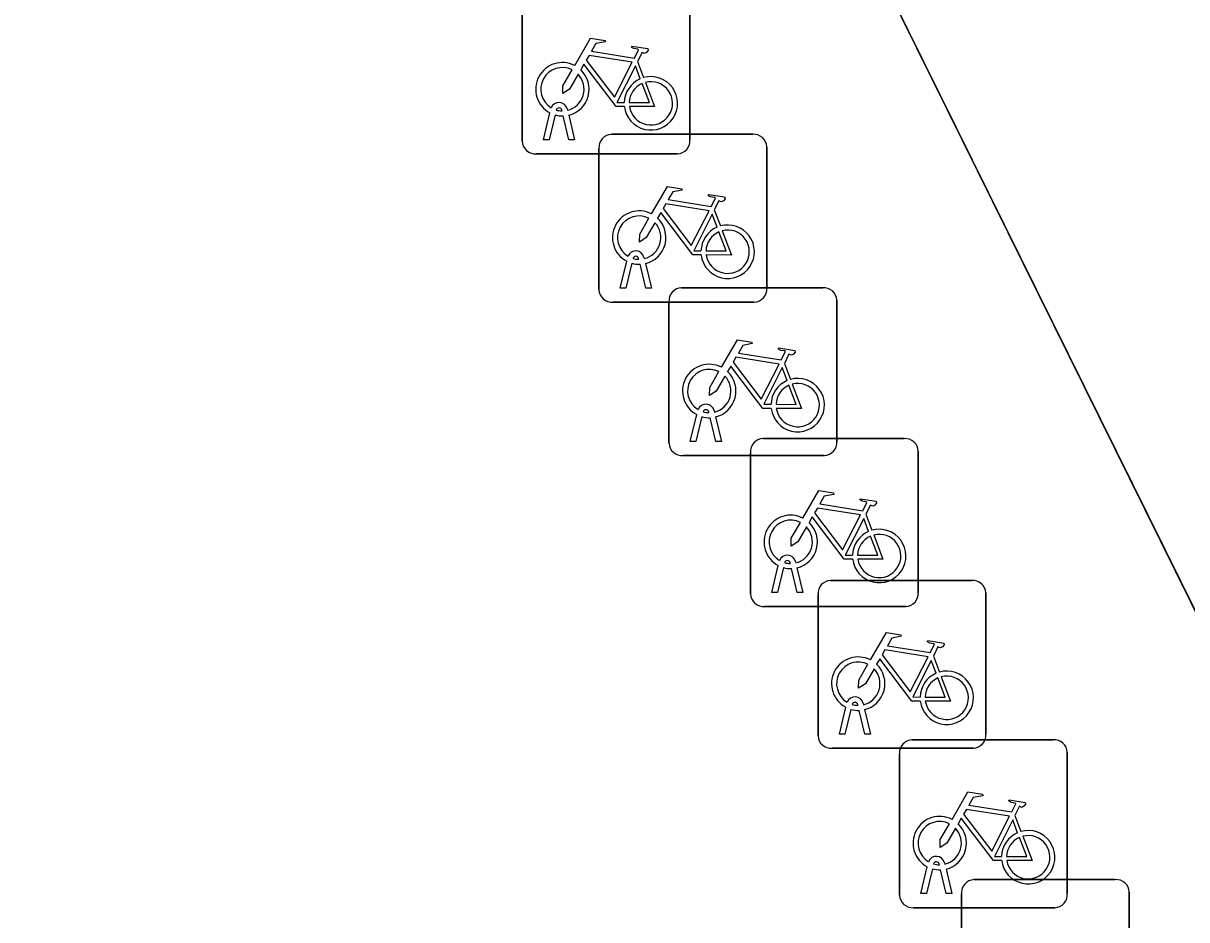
# Model space of a CAD drawing. Extents: x 162172 to 163187, y 382874 to 383685.
# Drawn here: x 163026.8 to 163033.72, y 383567.39 to 383572.73 of the extents above; entities that cross this region are included whole.
import ezdxf

# ---------------------------------------------------------------- set-up
doc = ezdxf.new("R2010")
doc.units = 0
for name, color, linetype in [('IMGEO_Fietsenrek', 7, 'Continuous'), ('IMGEO_Pand', 7, 'Continuous'), ('IMGEO_Voetgangersgebied_open', 7, 'Continuous')]:
    doc.layers.add(name, color=color, linetype=linetype)

msp = doc.modelspace()

# ---------------------------------------------------------------- linework, layer by layer
at = {"layer": 'IMGEO_Fietsenrek'}
for p, q in [((163030.7645, 383572.8771), (163030.7645, 383572.0362)), ((163030.7645, 383572.0362), (163030.7645, 383572.8771)), ((163029.7655, 383572.0269), (163029.7655, 383572.8678)), ((163029.7655, 383572.8678), (163029.7655, 383572.0269)), ((163030.4522, 383572.5012), (163030.4885, 383572.406)), ((163029.8925, 383572.0363), (163029.9308, 383572.1963)), ((163029.9612, 383572.1841), (163029.9259, 383572.0363)), ((163030.0029, 383572.2079), (163030.0019, 383572.2122)), ((163030.044, 383572.0363), (163030.0101, 383572.178)), ((163030.0336, 383572.2194), (163030.0354, 383572.2115)), ((163030.0424, 383572.1823), (163030.0774, 383572.0363)), ((163030.2969, 383572.0685), (163031.1378, 383572.0685)), ((163031.1378, 383572.0685), (163030.2969, 383572.0685)), ((163029.9259, 383572.0363), (163029.8925, 383572.0363)), ((163030.0774, 383572.0363), (163030.044, 383572.0363)), ((163030.2225, 383571.1439), (163030.2225, 383571.9848)), ((163030.2225, 383571.9848), (163030.2225, 383571.1439)), ((163031.2215, 383571.9941), (163031.2215, 383571.1532)), ((163031.2215, 383571.1532), (163031.2215, 383571.9941)), ((163030.6901, 383571.9525), (163029.8492, 383571.9525)), ((163029.8492, 383571.9525), (163030.6901, 383571.9525)), ((163030.9092, 383571.6182), (163030.9455, 383571.523)), ((163030.3495, 383571.1533), (163030.3878, 383571.3133)), ((163030.4182, 383571.3011), (163030.3829, 383571.1533)), ((163030.4599, 383571.3249), (163030.4589, 383571.3292)), ((163030.501, 383571.1533), (163030.4671, 383571.295)), ((163030.4906, 383571.3364), (163030.4924, 383571.3285)), ((163030.4994, 383571.2993), (163030.5344, 383571.1533)), ((163030.3829, 383571.1533), (163030.3495, 383571.1533)), ((163030.5344, 383571.1533), (163030.501, 383571.1533)), ((163030.7139, 383571.1555), (163031.5548, 383571.1555)), ((163031.5548, 383571.1555), (163030.7139, 383571.1555)), ((163031.1471, 383571.0695), (163030.3062, 383571.0695)), ((163030.3062, 383571.0695), (163031.1471, 383571.0695)), ((163030.6395, 383570.2309), (163030.6395, 383571.0718)), ((163030.6395, 383571.0718), (163030.6395, 383570.2309)), ((163031.6385, 383571.0811), (163031.6385, 383570.2402)), ((163031.6385, 383570.2402), (163031.6385, 383571.0811)), ((163031.3262, 383570.7052), (163031.3625, 383570.61)), ((163030.7665, 383570.2403), (163030.8048, 383570.4003)), ((163030.8352, 383570.3881), (163030.7999, 383570.2403)), ((163030.8769, 383570.4119), (163030.8759, 383570.4162)), ((163030.918, 383570.2403), (163030.8841, 383570.382)), ((163030.9076, 383570.4234), (163030.9094, 383570.4155)), ((163030.9164, 383570.3863), (163030.9514, 383570.2403)), ((163030.7999, 383570.2403), (163030.7665, 383570.2403)), ((163030.9514, 383570.2403), (163030.918, 383570.2403)), ((163031.1989, 383570.2575), (163032.0398, 383570.2575)), ((163032.0398, 383570.2575), (163031.1989, 383570.2575)), ((163031.1245, 383569.3329), (163031.1245, 383570.1738)), ((163031.1245, 383570.1738), (163031.1245, 383569.3329)), ((163032.1235, 383570.1831), (163032.1235, 383569.3422)), ((163032.1235, 383569.3422), (163032.1235, 383570.1831)), ((163031.5641, 383570.1565), (163030.7232, 383570.1565)), ((163030.7232, 383570.1565), (163031.5641, 383570.1565)), ((163031.8112, 383569.8072), (163031.8475, 383569.712)), ((163031.2515, 383569.3423), (163031.2898, 383569.5023)), ((163031.3202, 383569.4901), (163031.2849, 383569.3423)), ((163031.3619, 383569.5139), (163031.3609, 383569.5182)), ((163031.403, 383569.3423), (163031.3691, 383569.484)), ((163031.3926, 383569.5254), (163031.3944, 383569.5175)), ((163031.4014, 383569.4883), (163031.4364, 383569.3423)), ((163031.6009, 383569.4135), (163032.4418, 383569.4135)), ((163032.4418, 383569.4135), (163031.6009, 383569.4135)), ((163031.2849, 383569.3423), (163031.2515, 383569.3423)), ((163031.4364, 383569.3423), (163031.403, 383569.3423)), ((163032.5255, 383569.3391), (163032.5255, 383568.4982)), ((163032.5255, 383568.4982), (163032.5255, 383569.3391)), ((163031.5265, 383568.4889), (163031.5265, 383569.3298)), ((163031.5265, 383569.3298), (163031.5265, 383568.4889)), ((163032.0491, 383569.2585), (163031.2082, 383569.2585)), ((163031.2082, 383569.2585), (163032.0491, 383569.2585)), ((163032.2132, 383568.9632), (163032.2495, 383568.868)), ((163031.6535, 383568.4983), (163031.6918, 383568.6583)), ((163031.7222, 383568.6461), (163031.6869, 383568.4983)), ((163031.7639, 383568.6699), (163031.7629, 383568.6742)), ((163031.7946, 383568.6814), (163031.7964, 383568.6735)), ((163031.805, 383568.4983), (163031.7711, 383568.64)), ((163031.8034, 383568.6443), (163031.8384, 383568.4983)), ((163031.6869, 383568.4983), (163031.6535, 383568.4983)), ((163031.8384, 383568.4983), (163031.805, 383568.4983)), ((163032.0859, 383568.4645), (163032.9268, 383568.4645)), ((163032.9268, 383568.4645), (163032.0859, 383568.4645)), ((163032.4511, 383568.4145), (163031.6102, 383568.4145)), ((163031.6102, 383568.4145), (163032.4511, 383568.4145)), ((163032.0115, 383567.5399), (163032.0115, 383568.3808)), ((163032.0115, 383568.3808), (163032.0115, 383567.5399)), ((163033.0105, 383568.3901), (163033.0105, 383567.5492)), ((163033.0105, 383567.5492), (163033.0105, 383568.3901)), ((163032.6982, 383568.0142), (163032.7345, 383567.919)), ((163032.1385, 383567.5493), (163032.1768, 383567.7093)), ((163032.2072, 383567.6971), (163032.1719, 383567.5493)), ((163032.2489, 383567.7209), (163032.2479, 383567.7252)), ((163032.29, 383567.5493), (163032.2561, 383567.691)), ((163032.2796, 383567.7324), (163032.2814, 383567.7245)), ((163032.2884, 383567.6953), (163032.3234, 383567.5493)), ((163032.4549, 383567.6325), (163033.2958, 383567.6325)), ((163033.2958, 383567.6325), (163032.4549, 383567.6325)), ((163032.1719, 383567.5493), (163032.1385, 383567.5493)), ((163032.3234, 383567.5493), (163032.29, 383567.5493)), ((163032.3805, 383566.7079), (163032.3805, 383567.5488)), ((163032.3805, 383567.5488), (163032.3805, 383566.7079)), ((163033.3795, 383567.5581), (163033.3795, 383566.7172)), ((163033.3795, 383566.7172), (163033.3795, 383567.5581)), ((163032.9361, 383567.4655), (163032.0952, 383567.4655)), ((163032.0952, 383567.4655), (163032.9361, 383567.4655))]:
    msp.add_line(p, q, dxfattribs=at)
for points in [[(163030.0781, 383572.4782), (163030.1728, 383572.6417), (163030.259, 383572.6279), (163030.2607, 383572.6192), (163030.2046, 383572.6083), (163030.1784, 383572.563), (163030.4336, 383572.5222)], [(163030.4336, 383572.5222), (163030.4586, 383572.571), (163030.4535, 383572.575), (163030.4303, 383572.5787), (163030.4176, 383572.5862), (163030.4166, 383572.5893), (163030.4188, 383572.5939), (163030.5136, 383572.5788), (163030.5159, 383572.5685), (163030.5065, 383572.5561), (163030.4941, 383572.5497), (163030.4796, 383572.5559), (163030.4522, 383572.5012)], [(163030.4207, 383572.497), (163030.1639, 383572.538), (163030.1472, 383572.5092), (163030.3142, 383572.2889), (163030.4207, 383572.497)], [(163030.3738, 383572.2335), (163030.3241, 383572.2336), (163030.1334, 383572.4853), (163030.1144, 383572.4525)], [(163030.4687, 383572.399), (163030.4394, 383572.4758), (163030.33, 383572.2577), (163030.3727, 383572.2576)], [(163030.0988, 383572.4257), (163030.0472, 383572.3365), (163030.0073, 383572.3105), (163030.0085, 383572.358), (163030.063, 383572.4522)], [(163030.4027, 383572.2575), (163030.5226, 383572.2573), (163030.4794, 383572.3709)], [(163030.4992, 383572.3778), (163030.5542, 383572.2332), (163030.4041, 383572.2335)], [(163030.5351, 383571.5952), (163030.6298, 383571.7587), (163030.716, 383571.7449), (163030.7177, 383571.7362), (163030.6616, 383571.7253), (163030.6354, 383571.68), (163030.8906, 383571.6392)], [(163030.8906, 383571.6392), (163030.9156, 383571.688), (163030.9105, 383571.692), (163030.8873, 383571.6957), (163030.8746, 383571.7032), (163030.8736, 383571.7063), (163030.8758, 383571.7109), (163030.9706, 383571.6958), (163030.9729, 383571.6855), (163030.9635, 383571.6731), (163030.9511, 383571.6667), (163030.9366, 383571.6729), (163030.9092, 383571.6182)], [(163030.8777, 383571.614), (163030.6209, 383571.655), (163030.6042, 383571.6262), (163030.7712, 383571.4059), (163030.8777, 383571.614)], [(163030.5558, 383571.5427), (163030.5042, 383571.4535), (163030.4643, 383571.4275), (163030.4655, 383571.475), (163030.52, 383571.5692)], [(163030.8308, 383571.3505), (163030.7811, 383571.3506), (163030.5904, 383571.6023), (163030.5714, 383571.5695)], [(163030.9257, 383571.516), (163030.8964, 383571.5928), (163030.787, 383571.3747), (163030.8297, 383571.3746)], [(163030.8597, 383571.3745), (163030.9796, 383571.3743), (163030.9364, 383571.4879)], [(163030.9562, 383571.4948), (163031.0112, 383571.3502), (163030.8611, 383571.3505)], [(163030.9521, 383570.6822), (163031.0468, 383570.8457), (163031.133, 383570.8319), (163031.1347, 383570.8232), (163031.0786, 383570.8123), (163031.0524, 383570.767), (163031.3076, 383570.7262)], [(163031.3076, 383570.7262), (163031.3326, 383570.775), (163031.3275, 383570.779), (163031.3043, 383570.7827), (163031.2916, 383570.7902), (163031.2906, 383570.7933), (163031.2928, 383570.7979), (163031.3876, 383570.7828), (163031.3899, 383570.7725), (163031.3805, 383570.7601), (163031.3681, 383570.7537), (163031.3536, 383570.7599), (163031.3262, 383570.7052)], [(163031.2947, 383570.701), (163031.0379, 383570.742), (163031.0212, 383570.7132), (163031.1882, 383570.4929), (163031.2947, 383570.701)], [(163030.9728, 383570.6297), (163030.9212, 383570.5405), (163030.8813, 383570.5145), (163030.8825, 383570.562), (163030.937, 383570.6562)], [(163031.2478, 383570.4375), (163031.1981, 383570.4376), (163031.0074, 383570.6893), (163030.9884, 383570.6565)], [(163031.3427, 383570.603), (163031.3134, 383570.6798), (163031.204, 383570.4617), (163031.2467, 383570.4616)], [(163031.2767, 383570.4615), (163031.3966, 383570.4613), (163031.3534, 383570.5749)], [(163031.3732, 383570.5818), (163031.4282, 383570.4372), (163031.2781, 383570.4375)], [(163031.4371, 383569.7842), (163031.5318, 383569.9477), (163031.618, 383569.9339), (163031.6197, 383569.9252), (163031.5636, 383569.9143), (163031.5374, 383569.869), (163031.7926, 383569.8282)], [(163031.7926, 383569.8282), (163031.8176, 383569.877), (163031.8125, 383569.881), (163031.7893, 383569.8847), (163031.7766, 383569.8922), (163031.7756, 383569.8953), (163031.7778, 383569.8999), (163031.8726, 383569.8848), (163031.8749, 383569.8745), (163031.8655, 383569.8621), (163031.8531, 383569.8557), (163031.8386, 383569.8619), (163031.8112, 383569.8072)], [(163031.7797, 383569.803), (163031.5229, 383569.844), (163031.5062, 383569.8152), (163031.6732, 383569.5949), (163031.7797, 383569.803)], [(163031.4578, 383569.7317), (163031.4062, 383569.6425), (163031.3663, 383569.6165), (163031.3675, 383569.664), (163031.422, 383569.7582)], [(163031.7328, 383569.5395), (163031.6831, 383569.5396), (163031.4924, 383569.7913), (163031.4734, 383569.7585)], [(163031.8277, 383569.705), (163031.7984, 383569.7818), (163031.689, 383569.5637), (163031.7317, 383569.5636)], [(163031.7617, 383569.5635), (163031.8816, 383569.5633), (163031.8384, 383569.6769)], [(163031.8582, 383569.6838), (163031.9132, 383569.5392), (163031.7631, 383569.5395)], [(163031.8391, 383568.9402), (163031.9338, 383569.1037), (163032.02, 383569.0899), (163032.0217, 383569.0812), (163031.9656, 383569.0703), (163031.9394, 383569.025), (163032.1946, 383568.9842)], [(163032.1817, 383568.959), (163031.9249, 383569), (163031.9082, 383568.9712), (163032.0752, 383568.7509), (163032.1817, 383568.959)], [(163032.1946, 383568.9842), (163032.2196, 383569.033), (163032.2145, 383569.037), (163032.1913, 383569.0407), (163032.1786, 383569.0482), (163032.1776, 383569.0513), (163032.1798, 383569.0559), (163032.2746, 383569.0408), (163032.2769, 383569.0305), (163032.2675, 383569.0181), (163032.2551, 383569.0117), (163032.2406, 383569.0179), (163032.2132, 383568.9632)], [(163032.1348, 383568.6955), (163032.0851, 383568.6956), (163031.8944, 383568.9473), (163031.8754, 383568.9145)], [(163032.2297, 383568.861), (163032.2004, 383568.9378), (163032.091, 383568.7197), (163032.1337, 383568.7196)], [(163031.8598, 383568.8877), (163031.8082, 383568.7985), (163031.7683, 383568.7725), (163031.7695, 383568.82), (163031.824, 383568.9142)], [(163032.1637, 383568.7195), (163032.2836, 383568.7193), (163032.2404, 383568.8329)], [(163032.2602, 383568.8398), (163032.3152, 383568.6952), (163032.1651, 383568.6955)], [(163032.3241, 383567.9912), (163032.4188, 383568.1547), (163032.505, 383568.1409), (163032.5067, 383568.1322), (163032.4506, 383568.1213), (163032.4244, 383568.076), (163032.6796, 383568.0352)], [(163032.6796, 383568.0352), (163032.7046, 383568.084), (163032.6995, 383568.088), (163032.6763, 383568.0917), (163032.6636, 383568.0992), (163032.6626, 383568.1023), (163032.6648, 383568.1069), (163032.7596, 383568.0918), (163032.7619, 383568.0815), (163032.7525, 383568.0691), (163032.7401, 383568.0627), (163032.7256, 383568.0689), (163032.6982, 383568.0142)], [(163032.6667, 383568.01), (163032.4099, 383568.051), (163032.3932, 383568.0222), (163032.5602, 383567.8019), (163032.6667, 383568.01)], [(163032.3448, 383567.9387), (163032.2932, 383567.8495), (163032.2533, 383567.8235), (163032.2545, 383567.871), (163032.309, 383567.9652)], [(163032.6198, 383567.7465), (163032.5701, 383567.7466), (163032.3794, 383567.9983), (163032.3604, 383567.9655)], [(163032.7147, 383567.912), (163032.6854, 383567.9888), (163032.576, 383567.7707), (163032.6187, 383567.7706)], [(163032.6487, 383567.7705), (163032.7686, 383567.7703), (163032.7254, 383567.8839)], [(163032.7452, 383567.8908), (163032.8002, 383567.7462), (163032.6501, 383567.7465)]]:
    msp.add_lwpolyline(points, dxfattribs=at)
for centre, radius, start, end in [((163030.0051, 383572.3369), 0.159, 62.67661, 242.13685), ((163030.0051, 383572.3369), 0.129, 63.31916, 238.90302), ((163030.0051, 383572.3369), 0.129, 283.60429, 43.43025), ((163030.0051, 383572.3369), 0.159, 283.5766, 46.60424), ((163030.5317, 383572.2529), 0.159, 113.3408, 178.32165), ((163030.5317, 383572.2529), 0.159, 187.0065, 105.77075), ((163030.5317, 383572.2529), 0.129, 113.92302, 177.95563), ((163030.5317, 383572.2529), 0.129, 188.67146, 104.58832), ((163029.9849, 383572.2083), 0.0499, 12.8025, 158.69338), ((163030.0051, 383572.3369), 0.159, 253.99666, 271.78671), ((163029.9849, 383572.2083), 0.0174, 12.8025, 163.45023), ((163030.0051, 383572.3369), 0.129, 253.41502, 269.02044), ((163030.3002, 383571.9906), 0.0779, 92.4484, 184.28452), ((163030.3002, 383571.9906), 0.0779, 92.4484, 184.28452), ((163031.1436, 383571.9908), 0.0779, 2.4484, 94.28452), ((163031.1436, 383571.9908), 0.0779, 2.4484, 94.28452), ((163029.8434, 383572.0302), 0.0779, 182.4484, 274.28452), ((163029.8434, 383572.0302), 0.0779, 182.4484, 274.28452), ((163030.6868, 383572.0304), 0.0779, 272.4484, 4.28452), ((163030.6868, 383572.0304), 0.0779, 272.4484, 4.28452), ((163030.4621, 383571.4539), 0.159, 62.67661, 242.13685), ((163030.4621, 383571.4539), 0.129, 63.31916, 238.90302), ((163030.4621, 383571.4539), 0.159, 283.5766, 46.60424), ((163030.4621, 383571.4539), 0.129, 283.60429, 43.43025), ((163030.9887, 383571.3699), 0.159, 113.3408, 178.32165), ((163030.9887, 383571.3699), 0.159, 187.0065, 105.77075), ((163030.9887, 383571.3699), 0.129, 113.92302, 177.95563), ((163030.9887, 383571.3699), 0.129, 188.67146, 104.58832), ((163030.4419, 383571.3253), 0.0499, 12.8025, 158.69338), ((163030.4621, 383571.4539), 0.159, 253.99666, 271.78671), ((163030.4419, 383571.3253), 0.0174, 12.8025, 163.45023), ((163030.4621, 383571.4539), 0.129, 253.41502, 269.02044), ((163030.3004, 383571.1472), 0.0779, 182.4484, 274.28452), ((163030.3004, 383571.1472), 0.0779, 182.4484, 274.28452), ((163030.7172, 383571.0776), 0.0779, 92.4484, 184.28452), ((163030.7172, 383571.0776), 0.0779, 92.4484, 184.28452), ((163031.1438, 383571.1474), 0.0779, 272.4484, 4.28452), ((163031.1438, 383571.1474), 0.0779, 272.4484, 4.28452), ((163031.5606, 383571.0778), 0.0779, 2.4484, 94.28452), ((163031.5606, 383571.0778), 0.0779, 2.4484, 94.28452), ((163030.8791, 383570.5409), 0.159, 62.67661, 242.13685), ((163030.8791, 383570.5409), 0.129, 63.31916, 238.90302), ((163030.8791, 383570.5409), 0.159, 283.5766, 46.60424), ((163030.8791, 383570.5409), 0.129, 283.60429, 43.43025), ((163031.4057, 383570.4569), 0.159, 113.3408, 178.32165), ((163031.4057, 383570.4569), 0.159, 187.0065, 105.77075), ((163031.4057, 383570.4569), 0.129, 188.67146, 104.58832), ((163031.4057, 383570.4569), 0.129, 113.92302, 177.95563), ((163030.8589, 383570.4123), 0.0499, 12.8025, 158.69338), ((163030.8791, 383570.5409), 0.159, 253.99666, 271.78671), ((163030.8589, 383570.4123), 0.0174, 12.8025, 163.45023), ((163030.8791, 383570.5409), 0.129, 253.41502, 269.02044), ((163031.2022, 383570.1796), 0.0779, 92.4484, 184.28452), ((163031.2022, 383570.1796), 0.0779, 92.4484, 184.28452), ((163031.5608, 383570.2344), 0.0779, 272.4484, 4.28452), ((163031.5608, 383570.2344), 0.0779, 272.4484, 4.28452), ((163032.0456, 383570.1798), 0.0779, 2.4484, 94.28452), ((163032.0456, 383570.1798), 0.0779, 2.4484, 94.28452), ((163030.7174, 383570.2342), 0.0779, 182.4484, 274.28452), ((163030.7174, 383570.2342), 0.0779, 182.4484, 274.28452), ((163031.3641, 383569.6429), 0.159, 62.67661, 242.13685), ((163031.3641, 383569.6429), 0.129, 63.31916, 238.90302), ((163031.3641, 383569.6429), 0.159, 283.5766, 46.60424), ((163031.3641, 383569.6429), 0.129, 283.60429, 43.43025), ((163031.8907, 383569.5589), 0.159, 113.3408, 178.32165), ((163031.8907, 383569.5589), 0.159, 187.0065, 105.77075), ((163031.8907, 383569.5589), 0.129, 188.67146, 104.58832), ((163031.8907, 383569.5589), 0.129, 113.92302, 177.95563), ((163031.3439, 383569.5143), 0.0499, 12.8025, 158.69338), ((163031.3641, 383569.6429), 0.159, 253.99666, 271.78671), ((163031.3439, 383569.5143), 0.0174, 12.8025, 163.45023), ((163031.3641, 383569.6429), 0.129, 253.41502, 269.02044), ((163031.6042, 383569.3356), 0.0779, 92.4484, 184.28452), ((163031.6042, 383569.3356), 0.0779, 92.4484, 184.28452), ((163032.4476, 383569.3358), 0.0779, 2.4484, 94.28452), ((163032.4476, 383569.3358), 0.0779, 2.4484, 94.28452), ((163032.0458, 383569.3364), 0.0779, 272.4484, 4.28452), ((163032.0458, 383569.3364), 0.0779, 272.4484, 4.28452), ((163031.2024, 383569.3362), 0.0779, 182.4484, 274.28452), ((163031.2024, 383569.3362), 0.0779, 182.4484, 274.28452), ((163031.7661, 383568.7989), 0.159, 62.67661, 242.13685), ((163031.7661, 383568.7989), 0.129, 63.31916, 238.90302), ((163031.7661, 383568.7989), 0.129, 283.60429, 43.43025), ((163031.7661, 383568.7989), 0.159, 283.5766, 46.60424), ((163032.2927, 383568.7149), 0.159, 113.3408, 178.32165), ((163032.2927, 383568.7149), 0.159, 187.0065, 105.77075), ((163032.2927, 383568.7149), 0.129, 113.92302, 177.95563), ((163032.2927, 383568.7149), 0.129, 188.67146, 104.58832), ((163031.7459, 383568.6703), 0.0499, 12.8025, 158.69338), ((163031.7661, 383568.7989), 0.159, 253.99666, 271.78671), ((163031.7459, 383568.6703), 0.0174, 12.8025, 163.45023), ((163031.7661, 383568.7989), 0.129, 253.41502, 269.02044), ((163031.6044, 383568.4922), 0.0779, 182.4484, 274.28452), ((163031.6044, 383568.4922), 0.0779, 182.4484, 274.28452), ((163032.0892, 383568.3866), 0.0779, 92.4484, 184.28452), ((163032.0892, 383568.3866), 0.0779, 92.4484, 184.28452), ((163032.4478, 383568.4924), 0.0779, 272.4484, 4.28452), ((163032.4478, 383568.4924), 0.0779, 272.4484, 4.28452), ((163032.9326, 383568.3868), 0.0779, 2.4484, 94.28452), ((163032.9326, 383568.3868), 0.0779, 2.4484, 94.28452), ((163032.2511, 383567.8499), 0.159, 62.67661, 242.13685), ((163032.2511, 383567.8499), 0.129, 63.31916, 238.90302), ((163032.2511, 383567.8499), 0.159, 283.5766, 46.60424), ((163032.2511, 383567.8499), 0.129, 283.60429, 43.43025), ((163032.7777, 383567.7659), 0.159, 113.3408, 178.32165), ((163032.7777, 383567.7659), 0.159, 187.0065, 105.77075), ((163032.7777, 383567.7659), 0.129, 113.92302, 177.95563), ((163032.7777, 383567.7659), 0.129, 188.67146, 104.58832), ((163032.2309, 383567.7213), 0.0499, 12.8025, 158.69338), ((163032.2511, 383567.8499), 0.159, 253.99666, 271.78671), ((163032.2309, 383567.7213), 0.0174, 12.8025, 163.45023), ((163032.2511, 383567.8499), 0.129, 253.41502, 269.02044), ((163032.4582, 383567.5546), 0.0779, 92.4484, 184.28452), ((163032.4582, 383567.5546), 0.0779, 92.4484, 184.28452), ((163033.3016, 383567.5548), 0.0779, 2.4484, 94.28452), ((163033.3016, 383567.5548), 0.0779, 2.4484, 94.28452), ((163032.0894, 383567.5432), 0.0779, 182.4484, 274.28452), ((163032.0894, 383567.5432), 0.0779, 182.4484, 274.28452), ((163032.9328, 383567.5434), 0.0779, 272.4484, 4.28452), ((163032.9328, 383567.5434), 0.0779, 272.4484, 4.28452)]:
    msp.add_arc(centre, radius, start, end, dxfattribs=at)
at = {"layer": 'IMGEO_Pand'}
msp.add_lwpolyline([(163035.174, 383593.065), (163038.486, 383586.285), (163027.944, 383581.015), (163040.726, 383555.173), (163040.841, 383555.229), (163065.224, 383567.162), (163072.332, 383570.65), (163074.928, 383571.925), (163087.964, 383578.322), (163089.33, 383578.992), (163097.726, 383583.113), (163101.528, 383584.998), (163096.078, 383609.989)], dxfattribs=at)
at = {"layer": 'IMGEO_Voetgangersgebied_open'}
msp.add_lwpolyline([(163040.726, 383555.173), (163027.944, 383581.015), (163021.327, 383594.749)], dxfattribs=at)

doc.saveas('drawing.dxf')
